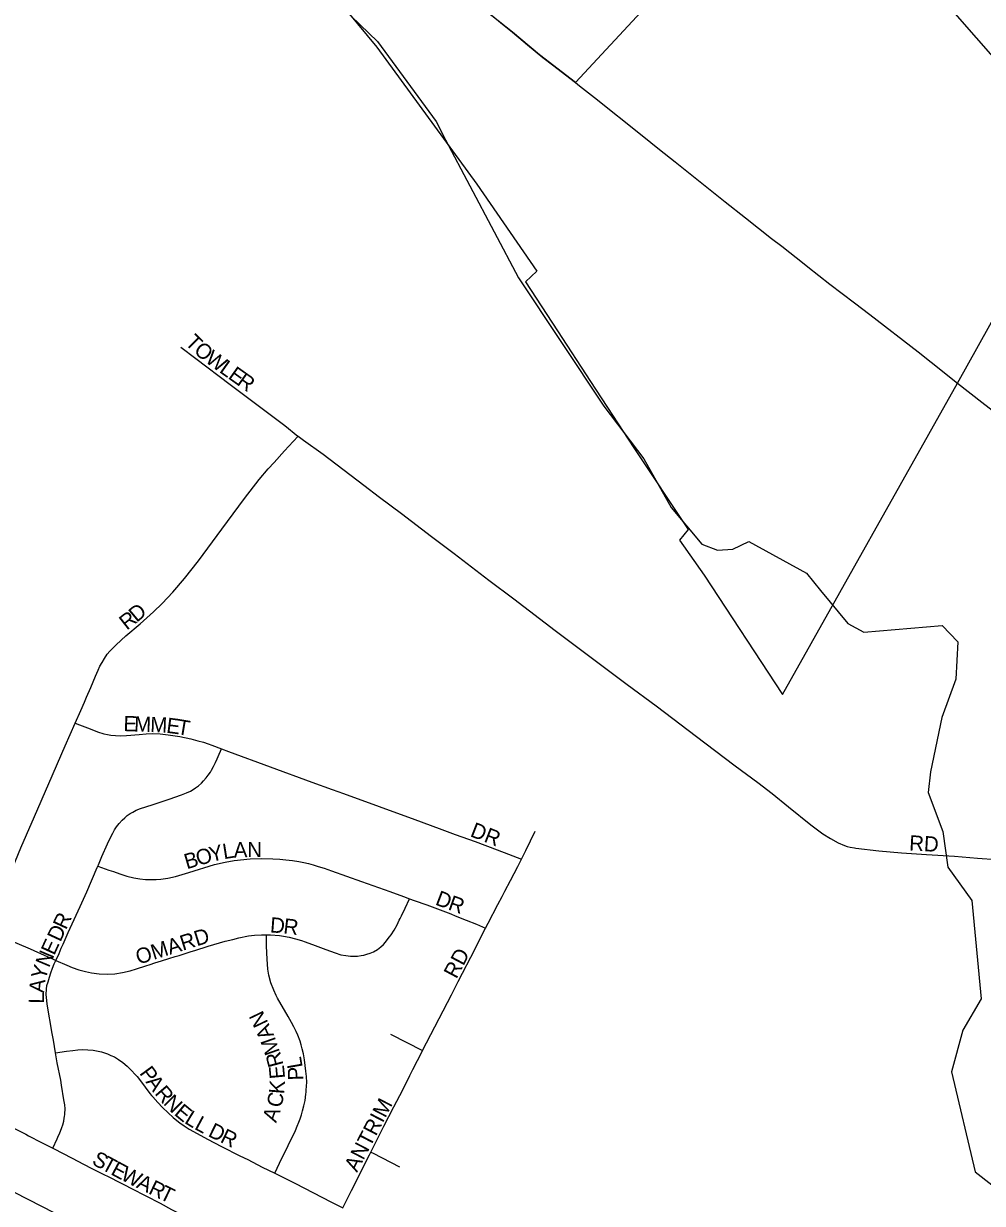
# Model space of a CAD drawing. Extents: x 1410790 to 1770854, y 448063 to 770588.
# Drawn here: x 1561071 to 1564213, y 618516 to 622381 of the extents above; entities that cross this region are included whole.
import ezdxf

# ---------------------------------------------------------------- set-up
doc = ezdxf.new("R2010")
doc.units = 0
for name, color, linetype in [('GM_X_City_Street', 7, 'Continuous'), ('GM_X_City_Street_Text', 7, 'Continuous'), ('GM_X_Corporation', 7, 'Continuous'), ('GM_X_County_Road', 7, 'Continuous'), ('GM_X_Minor_River', 7, 'Continuous')]:
    doc.layers.add(name, color=color, linetype=linetype)

msp = doc.modelspace()

# ---------------------------------------------------------------- linework, layer by layer
at = {"layer": 'GM_X_City_Street'}
for points in [[(1561586, 621320.7), (1561635.4, 621283), (1561748.5, 621198.5), (1561840.1, 621129.4), (1561926.7, 621064.2), (1561970.2, 621029.4), (1561971.2, 621028.7)], [(1564131.6, 621202.5), (1564211.1, 621141)], [(1564211.1, 621141), (1564321.3, 621055.7), (1564419.9, 620979.6), (1564479.2, 620930.9), (1564509.6, 620907.7), (1564526.9, 620895.6), (1564539.2, 620887.7), (1564551.5, 620880.5), (1564568.3, 620870.9), (1564582, 620863.6), (1564596.1, 620857.3), (1564598.1, 620856.4)], [(1561240.7, 620088.7), (1561258.9, 620130.7), (1561270.4, 620157.7), (1561277.5, 620174.2), (1561291, 620206.3), (1561298.9, 620224.4), (1561306.8, 620243.1), (1561315.2, 620262.1), (1561321.2, 620275.2), (1561328.2, 620287.7), (1561336.1, 620301.2), (1561345.4, 620314.7), (1561354.1, 620325.1), (1561359.8, 620331.4), (1561374.2, 620345.8), (1561406.3, 620374.7), (1561453.3, 620414.7), (1561497, 620453.7), (1561525.4, 620481.2), (1561560.3, 620518.4), (1561598.4, 620562.4), (1561644, 620621.2), (1561720.7, 620724.9), (1561795.1, 620824.4), (1561843.5, 620887.7), (1561872.3, 620922.5), (1561891.9, 620943), (1561926.3, 620981.6), (1561954.7, 621011.4), (1561971.2, 621028.7)], [(1561971.2, 621028.7), (1561988.5, 621015.7), (1562052.7, 620970.2), (1562185.6, 620868.4), (1562237.8, 620828.9), (1562308.9, 620776), (1562408.1, 620700.7), (1562481.5, 620645.3), (1562596.1, 620557.6), (1562677.1, 620496), (1562813, 620392.9), (1563049.1, 620215.8), (1563144, 620145.3), (1563303.3, 620024.2), (1563402.9, 619949.3), (1563476.7, 619894.6), (1563523.7, 619858.7), (1563577.2, 619815.3), (1563651, 619755.6), (1563690.4, 619726.7), (1563715, 619711), (1563740.7, 619697.3), (1563761.4, 619688.6), (1563769.5, 619685.3), (1563779.6, 619682.8), (1563794.1, 619680.5)], [(1560947.2, 619411.7), (1560954.7, 619428), (1560988.9, 619505.9), (1561024.7, 619590.3), (1561062.6, 619681.1), (1561081, 619723), (1561107.2, 619782.9), (1561154.3, 619891.1), (1561207.9, 620014.3), (1561240.7, 620088.7)], [(1561240.7, 620088.7), (1561254.9, 620083.5), (1561289.1, 620070), (1561313, 620061), (1561334.2, 620054.5), (1561345.8, 620051.9), (1561356.7, 620050.2), (1561371.9, 620048.8), (1561389, 620047.9), (1561408.7, 620048.7), (1561449.8, 620052.4), (1561472.8, 620053.7), (1561493, 620054.7), (1561518.7, 620053.7), (1561544.6, 620051.3), (1561583.6, 620045.7), (1561618.9, 620038), (1561642.2, 620031.5), (1561660.9, 620026.3), (1561676.1, 620021), (1561687.7, 620016.8), (1561719.4, 620004.9)], [(1561314.3, 619620.3), (1561316.4, 619625.2), (1561328.1, 619651.9), (1561345.8, 619694.2), (1561355.8, 619714.8), (1561363.4, 619728.9), (1561369.5, 619739.4), (1561375.6, 619749.1), (1561383.9, 619760), (1561394, 619770.9), (1561402.7, 619779.2), (1561411, 619786.2), (1561420.2, 619792.8), (1561428.9, 619798), (1561439.7, 619803.6), (1561454.8, 619809.9), (1561492.3, 619821.7), (1561548.1, 619840.6), (1561588.7, 619854.5), (1561605, 619860.5), (1561618, 619866.5), (1561626.4, 619871.4), (1561634.7, 619876.7), (1561644.4, 619884.1), (1561654, 619892.4), (1561661, 619900.2), (1561669.3, 619909.4), (1561676.3, 619918.6), (1561683.3, 619928.5), (1561687.1, 619934.7), (1561693.8, 619946.6), (1561700.3, 619959.7), (1561705.7, 619971.8), (1561709, 619979.8), (1561719.4, 620004.9)], [(1561719.4, 620004.9), (1561742.9, 619996.1), (1562015.5, 619895.8), (1562082.8, 619872.1), (1562119.5, 619858.7), (1562353.4, 619773.4), (1562433.3, 619743.8), (1562485.6, 619724.5), (1562550.3, 619701.3), (1562622.9, 619674.3), (1562660.3, 619659.8), (1562702.3, 619643)], [(1562702.3, 619643), (1562717.2, 619672.2), (1562747.6, 619735)], [(1563794.1, 619680.5), (1563798.4, 619679.8), (1563873.2, 619671.1), (1563948.2, 619664.4), (1564030, 619659.1), (1564121.7, 619653.4), (1564197, 619647.1), (1564259, 619642.2), (1564337.3, 619636.6), (1564438.5, 619629.5), (1564500.5, 619623.4), (1564598.1, 619611.6), (1564622.6, 619608.6)], [(1561177.1, 619311.7), (1561187.3, 619334.8), (1561194.7, 619352.2), (1561200.6, 619365.2), (1561217.8, 619403.2), (1561256.5, 619488.8), (1561278.1, 619536.4), (1561312.6, 619616.4), (1561314.3, 619620.3)], [(1561314.3, 619620.3), (1561350.6, 619607.8), (1561365.8, 619602.6), (1561386.7, 619595.3), (1561410, 619588.3), (1561432.7, 619582.7), (1561451.9, 619579.6), (1561471, 619577.4), (1561491.1, 619576.9), (1561505.9, 619577), (1561520.5, 619578), (1561543.3, 619580.8), (1561568.8, 619586.4), (1561612.8, 619599.4), (1561697.2, 619625.6), (1561732.2, 619634), (1561761.2, 619639), (1561813.3, 619644.1), (1561849.2, 619645.5), (1561888.4, 619644.6), (1561910.9, 619643.2), (1561930.9, 619641.3), (1561951.9, 619638.9), (1561973, 619635.5), (1561989.3, 619632.3), (1562004.8, 619628.8), (1562020.1, 619624.5), (1562036.3, 619619.7), (1562056.1, 619613.5), (1562079.8, 619605.7), (1562178.6, 619570.6), (1562270.7, 619537.8), (1562316.1, 619520.7), (1562336, 619513.4)], [(1562584.9, 619417.7), (1562593.3, 619434.4), (1562624.9, 619495.4), (1562638.8, 619521.3), (1562648.4, 619538.3), (1562666.2, 619573.2), (1562690.5, 619619.6), (1562702.3, 619643)], [(1561866.6, 619395.4), (1561880.2, 619395.2), (1561909.4, 619393), (1561922.3, 619391.3), (1561941.2, 619387.9), (1561961.6, 619383), (1561982, 619377), (1561994.3, 619372.7), (1562027, 619360.9), (1562061, 619348), (1562091.9, 619336.3), (1562110.7, 619330.7), (1562126.5, 619327.5), (1562142.8, 619325.9), (1562153.1, 619325.4), (1562164.8, 619326.1), (1562177.7, 619328), (1562185.8, 619329.4), (1562195.8, 619332.1), (1562207.1, 619335.7), (1562217.4, 619340.3), (1562230.8, 619347.5), (1562241.6, 619356.2), (1562250.3, 619364.5), (1562257.1, 619371.7), (1562263, 619379), (1562270.2, 619388.7), (1562275.1, 619395.3), (1562285.6, 619411.4), (1562295, 619428.7), (1562302.3, 619443.2), (1562305.1, 619449), (1562309.4, 619457.5), (1562321.6, 619483), (1562336, 619513.4)], [(1562336, 619513.4), (1562350.5, 619508), (1562392.7, 619493.4), (1562470.7, 619464.2), (1562485.8, 619458.3), (1562521.1, 619444.1), (1562554.7, 619430.2), (1562584.9, 619417.7)], [(1560947.2, 619411.7), (1560951.4, 619409.9), (1561013.1, 619383.4), (1561092.5, 619349.9), (1561139, 619329.5), (1561168.1, 619315.7), (1561177.1, 619311.7)], [(1561177.1, 619311.7), (1561212.9, 619295.8), (1561230.9, 619288.3), (1561252.3, 619281), (1561274.2, 619275.5), (1561293.3, 619271.7), (1561318.8, 619268.1), (1561344.6, 619266.8), (1561370.4, 619268.1), (1561395.3, 619272), (1561420, 619277.8), (1561441.6, 619284.1), (1561471.9, 619293.8), (1561486.4, 619298.7), (1561501.6, 619303.5), (1561522.7, 619310), (1561546.8, 619317.7), (1561567.8, 619324.3), (1561581, 619328.5), (1561620.5, 619340.8), (1561632.6, 619344.5), (1561675.8, 619358.3), (1561732, 619374.4), (1561756.4, 619380.9), (1561776.4, 619385.9), (1561808.5, 619392.3), (1561827.8, 619394.6), (1561850.7, 619395.7), (1561866.6, 619395.4)], [(1561894, 618615.1), (1561909.6, 618647.2), (1561938.1, 618705.7), (1561961.6, 618754.3), (1561968, 618768.8), (1561973.4, 618782), (1561977.5, 618793.4), (1561981.5, 618805.6), (1561985.6, 618818.7), (1561989.3, 618835), (1561993.3, 618853.5), (1561996.3, 618873.5), (1561996.9, 618879.8), (1561997.6, 618886.2), (1561998.7, 618900.7), (1561999.1, 618912), (1561998.1, 618931.1), (1561996, 618949.6), (1561993.7, 618967.5), (1561991.3, 618985.7), (1561987.9, 619005.6), (1561984.5, 619021.8), (1561981.2, 619035.3), (1561977.1, 619047.9), (1561969.4, 619067.3), (1561964.7, 619078.5), (1561956.9, 619094.3), (1561949.5, 619108.5), (1561937.6, 619128.6), (1561903.6, 619187.8), (1561899.1, 619196.4), (1561891, 619214.1), (1561881.7, 619238.3), (1561874.8, 619263.6), (1561871.6, 619282.9), (1561868.9, 619315.6), (1561867.6, 619358.3), (1561866.6, 619395.4)], [(1562378.4, 619016.6), (1562473, 619199.1), (1562481.6, 619216.5), (1562494.8, 619242.5), (1562550.7, 619349.6), (1562569.6, 619387.6), (1562584.9, 619417.7)], [(1561175.9, 619009.2), (1561168.7, 619050.3), (1561164.4, 619072.7), (1561148.6, 619168.1), (1561146.9, 619181), (1561145.1, 619200.5), (1561146.2, 619217.7), (1561147.8, 619229.5), (1561151.3, 619242), (1561156.2, 619257.5), (1561160.5, 619271), (1561166.3, 619286.7), (1561171.8, 619300.3), (1561177.1, 619311.7)], [(1562273.1, 619070), (1562378.4, 619016.6)], [(1561167.1, 618696.6), (1561181.3, 618727.3), (1561183.9, 618732.9), (1561190.1, 618747), (1561192.5, 618752.9), (1561197, 618764.7), (1561199.9, 618773.5), (1561202.9, 618785.4), (1561204.7, 618794.8), (1561205.6, 618801.1), (1561206.2, 618807.1), (1561206.8, 618814.6), (1561207, 618820.1), (1561207.1, 618826.1), (1561206.2, 618839), (1561203.6, 618855.3), (1561195.1, 618903.5), (1561192.7, 618919.4), (1561181.6, 618976.7), (1561175.9, 619009.2)], [(1561175.9, 619009.2), (1561211.4, 619014.2), (1561232.1, 619017.1), (1561249.3, 619018.7), (1561263.4, 619019.8), (1561281.4, 619019.3), (1561299, 619017.6), (1561315.3, 619014.5), (1561326.3, 619011.9), (1561345.7, 619005.7), (1561357.1, 619000.9), (1561368.6, 618995.6), (1561382.2, 618987.2), (1561396.3, 618977.2), (1561410.4, 618965.7), (1561425.3, 618951.1), (1561436.7, 618938.6), (1561442.9, 618931.3), (1561457.4, 618913.3), (1561469.7, 618897), (1561485.2, 618876.4), (1561490.6, 618869.2), (1561494.6, 618864.8), (1561510.8, 618846.2), (1561526.1, 618830.2), (1561544.6, 618812.3), (1561561.4, 618797.5), (1561584.3, 618779.2), (1561589.4, 618775.1), (1561597.5, 618769.7), (1561614.2, 618759.6), (1561639.4, 618745), (1561674, 618726.5), (1561719.7, 618702.5), (1561780.1, 618671.8), (1561805.4, 618659.2), (1561853.2, 618635.1), (1561894, 618615.1)], [(1562209.4, 618684.2), (1562251.4, 618768.7), (1562284.3, 618832.7), (1562313.3, 618887.7), (1562336.9, 618934.5), (1562347, 618955), (1562376.7, 619013.3), (1562378.4, 619016.6)], [(1560729.1, 618918), (1560748.4, 618908.5), (1560854.9, 618855.5), (1560945.7, 618809.9), (1560986.2, 618789.3), (1561029.6, 618767.5), (1561043.9, 618759.9), (1561078.5, 618742.3), (1561086.9, 618737.8), (1561130.3, 618715.5), (1561156.5, 618702.2), (1561167.1, 618696.6)], [(1560655.2, 618750), (1560765.4, 618693.4), (1560914.5, 618617.3), (1561040.3, 618552.5), (1561217.8, 618461.8), (1561381.6, 618378.5), (1561491.4, 618322.1)], [(1561167.1, 618696.6), (1561202.6, 618677.9), (1561251.3, 618652.8), (1561265.6, 618645.5), (1561297.4, 618629.2), (1561329.4, 618613), (1561352.8, 618601.5), (1561384.7, 618585.3), (1561402.1, 618576.6), (1561425.2, 618564.9), (1561518.2, 618516.2), (1561555.8, 618496.4), (1561593.4, 618477.2), (1561651, 618448.3), (1561704, 618421), (1561718.1, 618413.5), (1561749.3, 618396.9), (1561803.6, 618368.5), (1561841.3, 618349.3), (1561870.4, 618334.8), (1561922, 618309), (1561956.9, 618291.3), (1561999.1, 618270)], [(1562117, 618501.1), (1562133.2, 618533.8), (1562145.6, 618558.5), (1562162.6, 618592.5), (1562173.7, 618614.8), (1562204.7, 618674.9), (1562209.4, 618684.2)], [(1562209.4, 618684.2), (1562216.2, 618680.7), (1562302.5, 618636.2)], [(1561894, 618615.1), (1561896.1, 618614.1), (1561959.5, 618582.3), (1562079.8, 618520.3), (1562117, 618501.1)]]:
    msp.add_lwpolyline(points, dxfattribs=at)
at = {"layer": 'GM_X_Corporation'}
for points in [[(1563323.8, 622666.8), (1562879.2, 622187.2), (1562761.7, 622278.4), (1562672.9, 622352.1), (1561625.8, 623181.5)], [(1562133.2, 622417.7), (1562228.4, 622303.3), (1562556.4, 621855), (1562752.8, 621569.5), (1562716, 621534.4), (1562820.6, 621374), (1562928.7, 621208.1), (1563000.7, 621097.6), (1563070.8, 620990.9), (1563249.2, 620723.5), (1563220.8, 620688.3), (1563300.9, 620574.1), (1563557.7, 620182.7), (1564131.6, 621202.5), (1564475.2, 621819.5), (1564523, 621906.2), (1564540.9, 621938), (1563622.5, 622986.8)]]:
    msp.add_lwpolyline(points, dxfattribs=at)
at = {"layer": 'GM_X_County_Road'}
for points in [[(1561625.8, 623181.5), (1561648.2, 623161.4), (1561694, 623124), (1561781.6, 623055.1), (1561877, 622980.3), (1561936.3, 622933.7), (1562027.1, 622863.5), (1562110.7, 622800.1), (1562190.6, 622737.6), (1562249.8, 622690.8), (1562327.3, 622630.3), (1562420.3, 622557.6), (1562484.1, 622506.3), (1562578.6, 622430.3), (1562634.1, 622384.4), (1562672.9, 622352.1)], [(1562672.9, 622352.1), (1562722.2, 622311), (1562772.9, 622269.2), (1562804.6, 622245.5), (1562879.2, 622187.1)], [(1562879.2, 622187.1), (1562892.6, 622176.9), (1562941.7, 622138.5), (1563098.2, 622013.8), (1563154.4, 621968.6)], [(1563154.4, 621968.6), (1563205.6, 621927.5), (1563369.8, 621796.7), (1563437, 621744.1), (1563521.8, 621676.6), (1563556, 621651.2), (1563629, 621593.5)], [(1563629, 621593.5), (1563640.9, 621584.2), (1563712.6, 621526.7), (1563794, 621465.6), (1563843.5, 621427.8), (1564001.9, 621305.5), (1564045.1, 621271.2)], [(1564045.1, 621271.2), (1564131.6, 621202.5)]]:
    msp.add_lwpolyline(points, dxfattribs=at)
at = {"layer": 'GM_X_Minor_River'}
msp.add_lwpolyline([(1562116.6, 622432.6), (1562231, 622322.3), (1562423, 622060.2), (1562454, 621999.4), (1562692.9, 621547.9), (1562972.4, 621127.8), (1563103.8, 620955), (1563193.2, 620795), (1563293.4, 620674.9), (1563345.2, 620655.9), (1563395.4, 620659.1), (1563448, 620684.2), (1563636.7, 620580.7), (1563681.8, 620523.7), (1563772.2, 620415.8), (1563823.8, 620386.8), (1564080.8, 620408.5), (1564132, 620355.4), (1564125.9, 620233.2), (1564079.6, 620107.6), (1564042.5, 619929.6), (1564035.3, 619861.5), (1564083.3, 619734.3), (1564099.3, 619617.7), (1564177.6, 619508), (1564208.2, 619186.4), (1564148.3, 619083.1), (1564111.9, 618947.3), (1564188.5, 618618.9), (1564362.6, 618483.5)], dxfattribs=at)

# ---------------------------------------------------------------- texts
at = {"layer": 'GM_X_City_Street_Text'}
for s, rotation, p in [('T', 315.2704, (1561597.7, 621332.6)), ('O', 319.6933, (1561625.8, 621305)), ('W', 324.5814, (1561663, 621273.6)), ('L', 324.6163, (1561709.7, 621240.5)), ('E', 324.6052, (1561738.4, 621220.1)), ('R', 324.6035, (1561767.1, 621199.7)), ('D', 39.8334, (1561441.7, 620417.3)), ('R', 38.1327, (1561409.3, 620391.8)), ('E', 357.8415, (1561397.6, 620063.2)), ('M', 357.8493, (1561432.8, 620061.8)), ('M', 357.8493, (1561485.5, 620059.9)), ('E', 352.492, (1561537.1, 620058)), ('T', 350.5601, (1561571.5, 620053.4)), ('DR', 338.7448, (1562531.6, 619719.3)), ('L', 9.0266, (1561727.3, 619643.3)), ('A', 1.9019, (1561760.4, 619648.7)), ('N', 0.0656, (1561803.9, 619650.1)), ('RD', 356.989, (1563971.9, 619672.2)), ('B', 16.3457, (1561605.8, 619610.2)), ('O', 16.3551, (1561643.8, 619621.3)), ('Y', 13.1191, (1561685.3, 619633.5)), ('D', 339.1728, (1562417.2, 619495.5)), ('R', 340.3283, (1562459.3, 619479.5)), ('R', 65.1298, (1561210.2, 619409.9)), ('D', 65.1436, (1561191.7, 619370)), ('D', 355.7119, (1561877.5, 619403.8)), ('R', 353.2817, (1561920.8, 619400.5)), ('E', 65.3412, (1561171.4, 619326.1)), ('OMARD', 17.4188, (1561447.5, 619297.8)), ('N', 67.0052, (1561154.4, 619285.9)), ('RD', 62.1086, (1562489.3, 619249.1)), ('Y', 73.3552, (1561142.3, 619245.1)), ('A', 84.0219, (1561138.2, 619203.8)), ('L', 88.5515, (1561137.4, 619169.6)), ('N', 115.5678, (1561873.7, 619107.6)), ('A', 114.4955, (1561892.4, 619066.7)), ('M', 109.3708, (1561911.7, 619012.3)), ('R', 105.0387, (1561923.2, 618970.1)), ('P', 306.389, (1561448.9, 618942.2)), ('E', 95.1696, (1561928, 618925.8)), ('L', 99.8344, (1561986, 618962.2)), ('P', 91.8309, (1561987.9, 618919.6)), ('A', 306.5136, (1561469.8, 618913.8)), ('R', 310.7326, (1561498.5, 618875.3)), ('K', 85.5898, (1561924.7, 618872.8)), ('N', 315.1106, (1561527.2, 618842.2)), ('E', 320.2207, (1561561.9, 618807.9)), ('C', 78.7858, (1561916.1, 618827.6)), ('ANTRIM', 62.5234, (1562163.7, 618615.6)), ('L', 328.6127, (1561595.5, 618780.7)), ('A', 69.7816, (1561898.6, 618778)), ('L', 331.6197, (1561628, 618761)), ('D', 333.9434, (1561672.8, 618737.3)), ('R', 334.1102, (1561712.5, 618717.9)), ('S', 331.7363, (1561291.9, 618645.9)), ('T', 331.7363, (1561322.9, 618629.2)), ('E', 331.7363, (1561353.9, 618612.5)), ('W', 333.0805, (1561386, 618595.3)), ('A', 334.0645, (1561437.9, 618569)), ('R', 334.1153, (1561477.5, 618549.7)), ('T', 334.0703, (1561513.1, 618532.4))]:
    msp.add_text(s, height=50, rotation=rotation, dxfattribs=at).set_placement(p)

doc.saveas('drawing.dxf')
